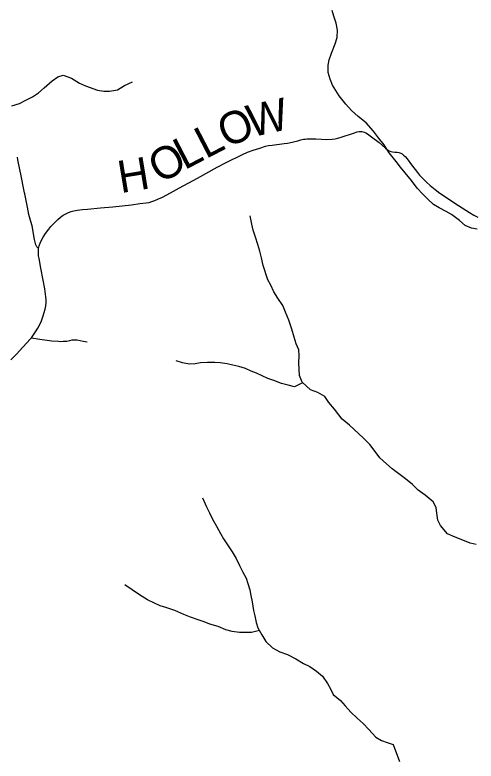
# Model space of a CAD drawing. Extents: x 1451455 to 1749751, y 218250 to 574981.
# Drawn here: x 1599889 to 1604198, y 279706 to 286670 of the extents above; entities that cross this region are included whole.
import ezdxf

# ---------------------------------------------------------------- set-up
doc = ezdxf.new("R2010")
doc.units = 0
for name, color, linetype in [('GM_X_County_Road', 7, 'Continuous'), ('GM_X_County_Road_Text', 7, 'Continuous'), ('GM_X_Minor_River', 7, 'Continuous'), ('GM_X_Township_Road', 7, 'Continuous'), ('GM_X_Township_ROW', 7, 'Continuous')]:
    doc.layers.add(name, color=color, linetype=linetype)

msp = doc.modelspace()

# ---------------------------------------------------------------- linework, layer by layer
at = {"layer": 'GM_X_County_Road'}
for points in [[(1601056.4, 284908.6), (1601116.9, 284916.2), (1601142.8, 284920.9), (1601168.1, 284927.7), (1601195.8, 284937.6), (1601231.9, 284953.4), (1601267.2, 284970.6), (1601342.5, 285010.3), (1601426, 285055.9), (1601596.5, 285147.3), (1601780.2, 285248.6), (1601864.2, 285293.2), (1602014.4, 285366.7), (1602062.4, 285387.9), (1602114.7, 285407.1), (1602176.9, 285427.9), (1602230.2, 285443.7), (1602258.8, 285450.4), (1602294.3, 285455.9), (1602404.7, 285468.9), (1602437, 285474.1), (1602453.1, 285477.4), (1602532.9, 285495.8), (1602559.9, 285503.3), (1602572.4, 285506.6), (1602584.8, 285509.2), (1602601.9, 285511.8), (1602615.7, 285513.8), (1602664.9, 285515.1), (1602701.8, 285512.6), (1602753.8, 285509.3), (1602799.5, 285508.6), (1602854.9, 285510.6), (1602880.9, 285513.5), (1602906.6, 285518.8), (1602938, 285527.8), (1603052.4, 285567.5), (1603086.9, 285577.9), (1603106.1, 285581.6), (1603122.5, 285582.7), (1603132.1, 285581.9), (1603153.2, 285575.4), (1603168.2, 285569), (1603185.2, 285559.3), (1603222.5, 285532.8), (1603291.8, 285478.1), (1603324.3, 285450.7), (1603351.1, 285426.9), (1603371.7, 285411), (1603385.6, 285402.8), (1603400.5, 285396.4), (1603416.1, 285392.2), (1603438.8, 285390.4), (1603461.7, 285388.9), (1603477.7, 285385.7), (1603495.8, 285378.4), (1603507.3, 285372.2), (1603520.6, 285362.6), (1603535, 285349.1), (1603554.6, 285327.1), (1603596.3, 285272.3), (1603650.8, 285198.4), (1603669.6, 285175.7), (1603700.8, 285142.1), (1603733.6, 285110), (1603770.5, 285077.5), (1603816.3, 285040.2), (1603861.1, 285007), (1603920.7, 284966.3), (1604000.7, 284914.7), (1604137.9, 284824.9), (1604177.3, 284801.4), (1604215.1, 284781.7)], [(1600110.3, 284490.1), (1600116.3, 284515.7), (1600124.7, 284540.4), (1600136.9, 284567.2), (1600152.8, 284595.9), (1600176.3, 284631.5), (1600205.5, 284671.1), (1600226.4, 284696.3), (1600253.4, 284725), (1600291.3, 284761.2), (1600316.4, 284782.4), (1600340.3, 284799.7), (1600365.5, 284815), (1600389.1, 284826.6), (1600413.8, 284835.4), (1600439.1, 284842.2), (1600471.4, 284848), (1600520.3, 284853.4), (1600566, 284857.7), (1600690.2, 284869.1), (1600804.4, 284879.8), (1600977.2, 284898.7), (1601056.4, 284908.6)], [(1600043.3, 283656.8), (1600082, 283711.7), (1600102.3, 283745.4), (1600120.7, 283780.1), (1600137.1, 283815.9), (1600151.2, 283852.7), (1600164, 283893.4), (1600171.9, 283925.2), (1600176.9, 283954.3), (1600179.8, 283983.7), (1600180.3, 284009.9), (1600178.3, 284039.3), (1600168, 284114.1), (1600153.7, 284194.8), (1600131.5, 284307.5), (1600114.6, 284395.8), (1600110.7, 284422), (1600108.7, 284446.3), (1600108.1, 284462.1), (1600108.7, 284477.2), (1600110.3, 284490.1)], [(1599851.6, 283450.5), (1599904.2, 283504.4), (1599964.8, 283568.9), (1600034.8, 283646.9), (1600043.3, 283656.8)]]:
    msp.add_lwpolyline(points, dxfattribs=at)
at = {"layer": 'GM_X_Minor_River'}
for points in [[(1604208.5, 284669.8), (1604156.5, 284678.5), (1604094.8, 284703.3), (1604043.3, 284752.1), (1603970, 284807.1), (1603918.3, 284835.8), (1603854.7, 284870.7), (1603801, 284901.5), (1603749.5, 284946.2), (1603700.1, 284996.9), (1603648.8, 285053.7), (1603595.6, 285124.5), (1603534.5, 285195.4), (1603493.1, 285248), (1603451.8, 285302.6), (1603386.7, 285381.5), (1603339.6, 285456.3), (1603286.4, 285523), (1603241.1, 285585.7), (1603172, 285662.7), (1603096.7, 285721.8), (1603033.4, 285776.7), (1602982.1, 285837.4), (1602919, 285914.4), (1602887.6, 285964.8), (1602858.2, 286015.3), (1602834.9, 286069.7), (1602817.6, 286132), (1602816.5, 286200.1), (1602825.2, 286252), (1602846, 286313.8), (1602881.1, 286401.5), (1602899.8, 286459.3), (1602902.7, 286529.3), (1602889.5, 286591.6), (1602870.3, 286659.9), (1602853, 286712.2)], [(1599859.1, 285820.8), (1599931.4, 285841.9), (1599991.9, 285873.1), (1600052.3, 285904.4), (1600110.8, 285941.6), (1600161.5, 285989), (1600236.4, 286054.1), (1600288.9, 286093.5), (1600339.1, 286106.8), (1600416.8, 286079.8), (1600492.3, 286032.7), (1600548.1, 286007.9), (1600661.7, 285968.4), (1600719.6, 285957.6), (1600771.6, 285958.9), (1600847.9, 285971.9), (1600912.4, 286011.1), (1600986.9, 286044.1)], [(1604199.4, 281726.3), (1604141.5, 281741.1), (1604073.8, 281768), (1604002.1, 281795), (1603932.4, 281828), (1603865.3, 281905), (1603842, 281955.3), (1603830.8, 282021.6), (1603825.4, 282071.7), (1603798.1, 282126.1), (1603722.8, 282189.2), (1603657.3, 282236.1), (1603603.9, 282288.9), (1603538.5, 282341.8), (1603475.1, 282386.7), (1603413.6, 282433.6), (1603360.1, 282480.3), (1603298.8, 282537.2), (1603255.5, 282595.9), (1603206.3, 282660.6), (1603144.9, 282719.5), (1603016.4, 282841.3), (1602947, 282898.3), (1602874.1, 282991.4), (1602822.9, 283054.1), (1602783.5, 283108.7), (1602719.9, 283145.6), (1602650.2, 283172.6), (1602573, 283241.7), (1602547.8, 283306.1), (1602541.3, 283422.3), (1602544.1, 283488.4), (1602540.8, 283544.5), (1602517.5, 283600.9), (1602498.2, 283661.2), (1602477.2, 283737.6), (1602450.2, 283822), (1602417.1, 283894.6), (1602391.9, 283957), (1602346.7, 284027.6), (1602309.4, 284086.2), (1602280.1, 284146.7), (1602252.8, 284199.1), (1602210.4, 284331.8), (1602193.3, 284402.1), (1602178.1, 284464.4), (1602158.8, 284526.8), (1602137.7, 284597.1), (1602116.5, 284661.5), (1602103.2, 284715.7), (1602086.1, 284794)], [(1602577.6, 283237.6), (1602500.4, 283200.6), (1602442.5, 283213.4), (1602378.7, 283230.2), (1602307, 283259.2), (1602253.2, 283278), (1602199.5, 283302.7), (1602147.7, 283327.4), (1602095.9, 283346.1), (1602044.1, 283368.8), (1601982.3, 283387.7), (1601926.5, 283402.5), (1601872.5, 283413.2), (1601808.6, 283424), (1601758.6, 283426.7), (1601688.6, 283427.6), (1601622.4, 283422.5), (1601572.3, 283415.1), (1601520.2, 283411.8), (1601456.3, 283422.7), (1601394.5, 283441.5)], [(1601642.6, 282162.7), (1601679.6, 282080.1), (1601706.9, 282023.7), (1601736.2, 281965.2), (1601771.4, 281898.6), (1601810.6, 281830), (1601837.9, 281779.6), (1601883.2, 281715), (1601918.5, 281658.4), (1601955.8, 281597.8), (1601987, 281531.3), (1602018.2, 281470.9), (1602051.5, 281414.3), (1602066.9, 281364.1), (1602084.2, 281303.8), (1602093.5, 281251.6), (1602104.8, 281193.4), (1602119.8, 281111.1), (1602131.2, 281060.9), (1602142.4, 281000.6), (1602159.8, 280950.3), (1602197, 280883.8), (1602234.2, 280821.2), (1602295.6, 280764.3), (1602363.2, 280725.4), (1602436.9, 280700.4), (1602514.5, 280661.3), (1602586, 280616.3), (1602643.7, 280589.5), (1602707.2, 280546.6), (1602764.7, 280497.8), (1602809.9, 280431.1), (1602837.2, 280380.7), (1602862.6, 280326.3), (1602929.9, 280271.3), (1602975.4, 280220.7), (1603028.7, 280161.9), (1603088, 280107), (1603143.5, 280058.2), (1603196.8, 280001.5), (1603262, 279930.5), (1603315.6, 279897.8), (1603367.4, 279879.1), (1603423.2, 279860.3), (1603481.3, 279703.3)], [(1602173.7, 280925.5), (1602101.2, 280905.1), (1602051.2, 280907.7), (1601989.1, 280906.5), (1601919.2, 280915.5), (1601859.3, 280932.3), (1601787.6, 280963.3), (1601711.8, 280984.3), (1601658.1, 281007.1), (1601600.3, 281025.8), (1601528.5, 281048.8), (1601466.7, 281073.7), (1601383.1, 281110.8), (1601299.4, 281140), (1601245.6, 281156.7), (1601193.8, 281179.4), (1601128.2, 281212.3), (1601052.7, 281257.4), (1600915.7, 281351.3)]]:
    msp.add_lwpolyline(points, dxfattribs=at)
at = {"layer": 'GM_X_Township_Road'}
msp.add_lwpolyline([(1600110.3, 284490.1), (1600094.4, 284506.6), (1600085.6, 284524.9), (1600079.5, 284547.9), (1600073.4, 284574.4), (1600049.2, 284701.2), (1600038, 284742.2), (1600020.8, 284808.8), (1600006.1, 284876.1), (1599980.7, 285001.3), (1599979.4, 285008.2)], dxfattribs=at)
at = {"layer": 'GM_X_Township_ROW'}
for points in [[(1599979.4, 285008.2), (1599970.3, 285056), (1599950.5, 285152.3), (1599917.4, 285316.1), (1599913.1, 285341.9)], [(1600043.3, 283656.8), (1600120.6, 283643.3), (1600234, 283629.5), (1600295.7, 283624.7), (1600318.5, 283623.6), (1600341.3, 283623.8), (1600370.3, 283626.8), (1600373.6, 283626.4), (1600402.1, 283632.7), (1600424.5, 283637.4), (1600444, 283638.7), (1600470, 283636.7), (1600528.1, 283626.6), (1600563.5, 283620.5)]]:
    msp.add_lwpolyline(points, dxfattribs=at)

# ---------------------------------------------------------------- texts
at = {"layer": 'GM_X_County_Road_Text'}
for s, rotation, p in [('W', 12.52296, (1602093.6, 285525.8)), ('O', 23.81084, (1601866.9, 285424.1)), ('L', 27.49656, (1601672.4, 285322.7)), ('L', 27.53108, (1601473.5, 285219)), ('O', 30.02512, (1601247.9, 285088.5)), ('H', 9.35991, (1600876.8, 285006))]:
    msp.add_text(s, height=300, rotation=rotation, dxfattribs=at).set_placement(p)

doc.saveas('drawing.dxf')
